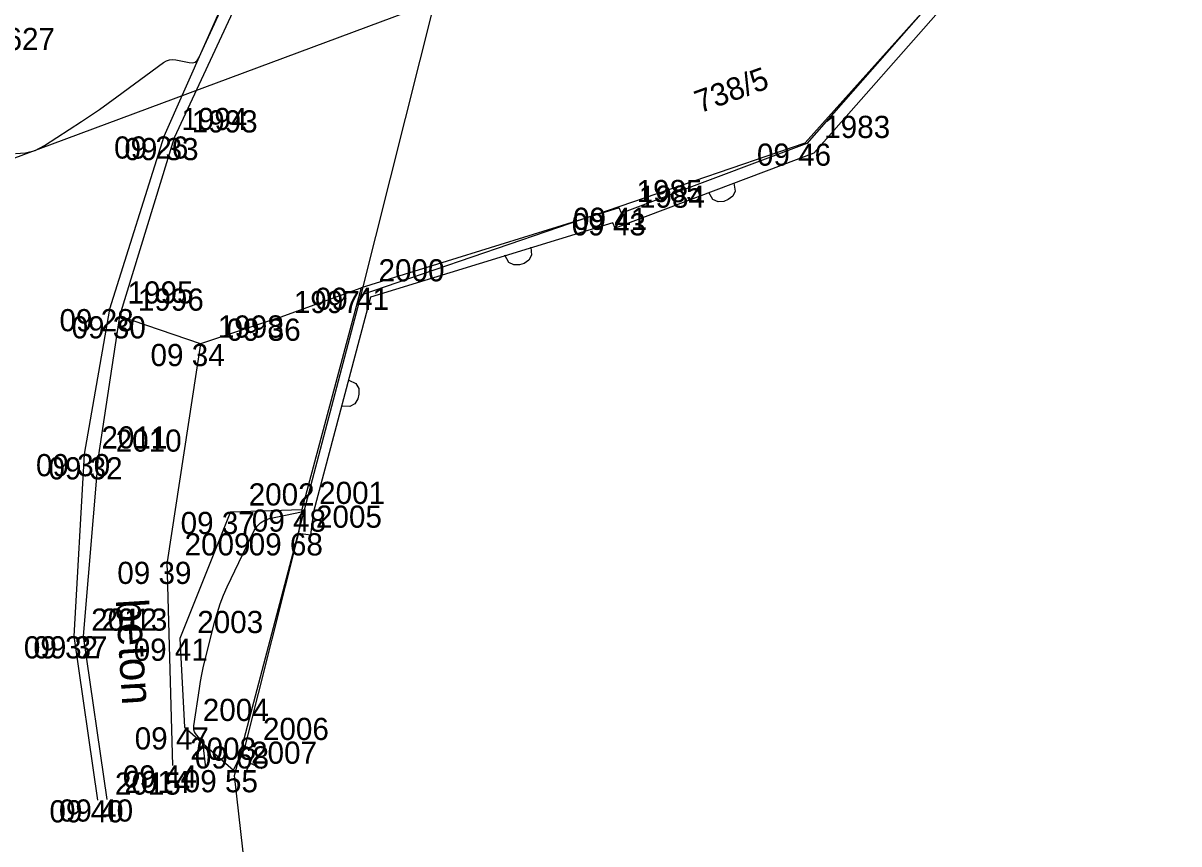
# Model space of a CAD drawing. Extents: x -703403 to -701924, y -1022520 to -1021856.
# Drawn here: x -702934.16 to -702919.56, y -1021995.55 to -1021985.19 of the extents above; entities that cross this region are included whole.
import ezdxf

# ---------------------------------------------------------------- set-up
doc = ezdxf.new("R2010")
doc.units = 0
for name, color, linetype in [('Ex_Minor Contours', 7, 'Continuous'), ('Z_body', 7, 'Continuous'), ('Z_body_cisla', 7, 'Continuous'), ('Z_body_vysky_redukovane', 7, 'Continuous'), ('Z_chodnik', 7, 'Continuous'), ('Z_hrany_paty', 7, 'Continuous'), ('Z_katastr_cisla_pozemkova', 7, 'Continuous'), ('Z_katastr_hranice', 7, 'Continuous'), ('Z_komunikace', 7, 'Continuous'), ('Z_obruba', 7, 'Continuous'), ('Z_ploty', 7, 'Continuous'), ('Z_ploty_znacky', 7, 'Continuous'), ('Z_popisy', 7, 'Continuous'), ('Z_rozhranni', 7, 'Continuous'), ('Z_vstupy', 7, 'Continuous')]:
    doc.layers.add(name, color=color, linetype=linetype)

# ---------------------------------------------------------------- blocks, each defined once
blk = doc.blocks.new('POINT_DISPLAY')
blk.add_line((0, 0), (0, 0))
blk = doc.blocks.new('Z216')
for p, q in [((-0.15, 0.1), (-0.1, 0.15)), ((-0.1, 0.15), (-0.03, 0.17)), ((-0.03, 0.17), (0.03, 0.17)), ((0.03, 0.17), (0.1, 0.15)), ((0.1, 0.15), (0.15, 0.1)), ((-0.17, 0), (-0.15, 0.1)), ((0.15, 0.1), (0.17, 0))]:
    blk.add_line(p, q)
blk = doc.blocks.new('Z210')
blk.add_line((0, 0), (0, 0.17))

msp = doc.modelspace()

# ---------------------------------------------------------------- linework, layer by layer
at = {"layer": 'Ex_Minor Contours'}
for points in [[(-702934.255, -1021986.834), (-702934.128, -1021986.829), (-702934.006, -1021986.796), (-702933.888, -1021986.735), (-702933.422, -1021986.432), (-702933.308, -1021986.357), (-702933.196, -1021986.28), (-702933.084, -1021986.201), (-702932.974, -1021986.121), (-702932.385, -1021985.687), (-702932.349, -1021985.665), (-702932.311, -1021985.652), (-702932.272, -1021985.648), (-702932.23, -1021985.653), (-702932.06, -1021985.688), (-702932.021, -1021985.69), (-702931.987, -1021985.681), (-702931.96, -1021985.66), (-702931.938, -1021985.626), (-702931.669, -1021985.045)], [(-702931.85, -1021994.593), (-702931.881, -1021994.334), (-702931.886, -1021994.309), (-702931.894, -1021994.285), (-702931.905, -1021994.262), (-702931.918, -1021994.24), (-702931.98, -1021994.156), (-702931.994, -1021994.135), (-702932.002, -1021994.112), (-702932.005, -1021994.088), (-702932.004, -1021994.063), (-702931.933, -1021993.589), (-702931.919, -1021993.501), (-702931.902, -1021993.414), (-702931.884, -1021993.328), (-702931.863, -1021993.242), (-702931.737, -1021992.741), (-702931.706, -1021992.63), (-702931.669, -1021992.521), (-702931.627, -1021992.413), (-702931.58, -1021992.308), (-702931.239, -1021991.597), (-702931.204, -1021991.541), (-702931.161, -1021991.497), (-702931.108, -1021991.465), (-702931.046, -1021991.445), (-702930.644, -1021991.36)]]:
    msp.add_lwpolyline(points, dxfattribs=at)
at = {"layer": 'Z_chodnik'}
for p, q in [((-702930.96, -1021988.92), (-702929.89, -1021988.53)), ((-702931.92, -1021989.24), (-702932.94, -1021988.89)), ((-702930.96, -1021988.92), (-702931.92, -1021989.24))]:
    msp.add_line(p, q, dxfattribs=at)
at = {"layer": 'Z_hrany_paty'}
for p, q in [((-702931.54, -1021991.36), (-702932.18, -1021992.96)), ((-702931.54, -1021991.36), (-702930.64, -1021991.33)), ((-702932.18, -1021992.96), (-702932.12, -1021994.08)), ((-702932.12, -1021994.08), (-702931.5, -1021994.62))]:
    msp.add_line(p, q, dxfattribs=at)
at = {"layer": 'Z_katastr_hranice'}
for p, q in [((-702924.28, -1021986.7), (-702919.56, -1021981.43)), ((-702928.96, -1021984.92), (-702941.75, -1021989.68)), ((-702929.89, -1021988.62), (-702928.96, -1021984.92)), ((-702929.89, -1021988.62), (-702924.28, -1021986.7)), ((-702931.49, -1021994.69), (-702929.89, -1021988.62)), ((-702929.88, -1022008.65), (-702931.49, -1021994.69))]:
    msp.add_line(p, q, dxfattribs=at)
at = {"layer": 'Z_komunikace'}
for p, q in [((-702931.57, -1021984.79), (-702932.38, -1021986.62)), ((-702932.38, -1021986.62), (-702933.07, -1021988.8)), ((-702933.07, -1021988.8), (-702933.39, -1021990.63)), ((-702933.39, -1021990.63), (-702933.52, -1021992.93)), ((-702933.52, -1021992.93), (-702933.22, -1021995))]:
    msp.add_line(p, q, dxfattribs=at)
at = {"layer": 'Z_obruba'}
for p, q in [((-702931.42, -1021984.85), (-702932.25, -1021986.64)), ((-702932.25, -1021986.64), (-702932.94, -1021988.89)), ((-702932.94, -1021988.89), (-702933.21, -1021990.67)), ((-702933.21, -1021990.67), (-702933.4, -1021992.93)), ((-702933.4, -1021992.93), (-702933.1, -1021994.99))]:
    msp.add_line(p, q, dxfattribs=at)
at = {"layer": 'Z_ploty'}
for p, q in [((-702921.66, -1021983.75), (-702924.26, -1021986.71)), ((-702921.55, -1021983.85), (-702924.17, -1021986.83)), ((-702924.26, -1021986.71), (-702926.6, -1021987.59)), ((-702924.17, -1021986.83), (-702926.68, -1021987.78)), ((-702926.63, -1021987.52), (-702929.89, -1021988.53)), ((-702926.6, -1021987.59), (-702926.63, -1021987.52)), ((-702926.71, -1021987.71), (-702929.77, -1021988.65)), ((-702926.68, -1021987.78), (-702926.71, -1021987.71)), ((-702929.89, -1021988.53), (-702930.64, -1021991.33)), ((-702929.77, -1021988.65), (-702930.49, -1021991.36)), ((-702930.64, -1021991.33), (-702930.68, -1021991.63)), ((-702930.49, -1021991.36), (-702930.53, -1021991.65)), ((-702930.68, -1021991.63), (-702930.53, -1021991.65)), ((-702931.5, -1021994.62), (-702931.36, -1021994.32)), ((-702931.36, -1021994.32), (-702931.23, -1021994.38)), ((-702931.36, -1021994.68), (-702931.23, -1021994.38))]:
    msp.add_line(p, q, dxfattribs=at)
at = {"layer": 'Z_rozhranni'}
for p in [(-702931.92, -1021989.24), (-702932.27, -1021994.56)]:
    msp.add_line(p, (-702932.34, -1021991.99), dxfattribs=at)
at = {"layer": 'Z_vstupy'}
msp.add_line((-702930.68, -1021991.63), (-702931.36, -1021994.32), dxfattribs=at)

# ---------------------------------------------------------------- block references
at = {"layer": 'Z_body'}
for p in [(-702932.38, -1021986.62), (-702932.25, -1021986.64), (-702924.26, -1021986.71), (-702926.63, -1021987.52), (-702926.6, -1021987.59), (-702929.89, -1021988.53), (-702933.07, -1021988.8), (-702932.94, -1021988.89), (-702930.96, -1021988.92), (-702931.92, -1021989.24), (-702933.39, -1021990.63), (-702933.21, -1021990.67), (-702931.54, -1021991.36), (-702930.64, -1021991.33), (-702930.68, -1021991.63), (-702932.34, -1021991.99), (-702933.52, -1021992.93), (-702933.4, -1021992.93), (-702932.18, -1021992.96), (-702932.12, -1021994.08), (-702931.36, -1021994.32), (-702932.27, -1021994.56), (-702931.5, -1021994.62), (-702933.22, -1021995), (-702933.1, -1021994.99)]:
    msp.add_blockref('POINT_DISPLAY', p, dxfattribs=at)
at = {"layer": 'Z_ploty_znacky'}
for name, p, rotation in [('Z216', (-702925.34, -1021987.27), -159.40000000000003), ('Z216', (-702927.91, -1021988.07), -162.80000000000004), ('Z216', (-702930.09, -1021989.86), -104.9), ('Z210', (-702931.3, -1021994.53), -114.30000000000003)]:
    msp.add_blockref(name, p, dxfattribs=dict(at, rotation=rotation))

# ---------------------------------------------------------------- texts
at = {"layer": 'Z_body_cisla'}
for s, p in [('1627', (-702934.59, -1021985.53)), ('1994', (-702932.16, -1021986.54)), ('1993', (-702932.03, -1021986.57)), ('1983', (-702924.04, -1021986.64)), ('1985', (-702926.41, -1021987.45)), ('1984', (-702926.38, -1021987.52)), ('2000', (-702929.67, -1021988.45)), ('1995', (-702932.84, -1021988.73)), ('1996', (-702932.71, -1021988.82)), ('1997', (-702930.74, -1021988.85)), ('1998', (-702931.7, -1021989.16)), ('2011', (-702933.17, -1021990.56)), ('2010', (-702932.99, -1021990.6)), ('2001', (-702930.42, -1021991.26)), ('2002', (-702931.31, -1021991.28)), ('2005', (-702930.46, -1021991.56)), ('2009', (-702932.12, -1021991.91)), ('2012', (-702933.3, -1021992.86)), ('2013', (-702933.17, -1021992.86)), ('2003', (-702931.96, -1021992.89)), ('2004', (-702931.89, -1021994)), ('2006', (-702931.13, -1021994.24)), ('2008', (-702932.05, -1021994.49)), ('2007', (-702931.28, -1021994.54)), ('2014', (-702932.88, -1021994.91)), ('2015', (-702933, -1021994.93))]:
    msp.add_text(s, height=0.28, dxfattribs=at).set_placement(p)
at = {"layer": 'Z_body_vysky_redukovane'}
for s, p in [('09 26', (-702933.01, -1021986.9)), ('09 33', (-702932.88, -1021986.92)), ('09 46', (-702924.89, -1021986.99)), ('09 43', (-702927.23, -1021987.87)), ('09 41', (-702927.213, -1021987.8)), ('09 41', (-702930.473, -1021988.81)), ('09 28', (-702933.7, -1021989.08)), ('09 30', (-702933.547, -1021989.17)), ('09 36', (-702931.59, -1021989.2)), ('09 34', (-702932.55, -1021989.52)), ('09 30', (-702933.997, -1021990.91)), ('09 32', (-702933.84, -1021990.95)), ('09 37', (-702932.17, -1021991.64)), ('09 48', (-702931.27, -1021991.61)), ('09 68', (-702931.31, -1021991.91)), ('09 39', (-702932.97, -1021992.27)), ('09 32', (-702934.15, -1021993.21)), ('09 37', (-702934.03, -1021993.21)), ('09 41', (-702932.763, -1021993.24)), ('09 47', (-702932.75, -1021994.36)), ('09 68', (-702931.99, -1021994.6)), ('09 44', (-702932.9, -1021994.84)), ('09 55', (-702932.13, -1021994.9)), ('09 40', (-702933.827, -1021995.28)), ('09 40', (-702933.707, -1021995.27))]:
    msp.add_text(s, height=0.28, dxfattribs=at).set_placement(p)
at = {"layer": 'Z_katastr_cisla_pozemkova'}
msp.add_text('738/5', height=0.285, rotation=20, dxfattribs=at).set_placement((-702925.613, -1021986.33))
at = {"layer": 'Z_popisy'}
msp.add_text('beton', height=0.4, rotation=273.6, dxfattribs=at).set_placement((-702932.99, -1021992.47))

doc.saveas('drawing.dxf')
